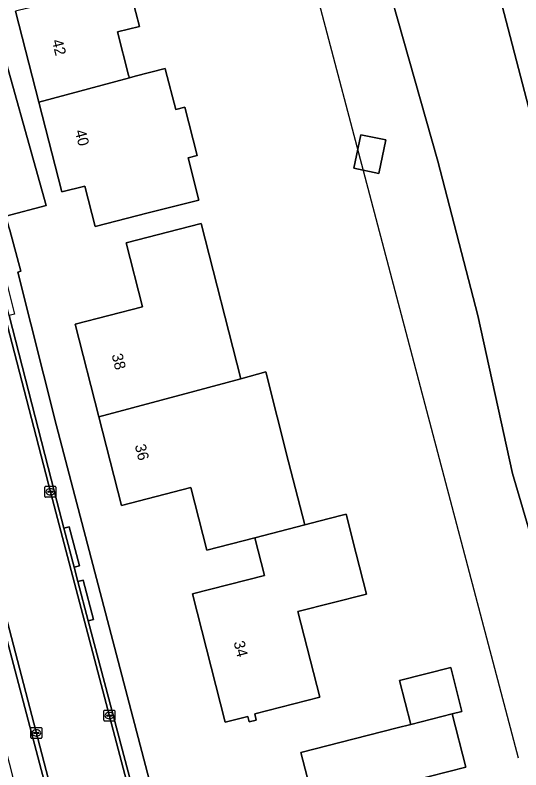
# Model space of a CAD drawing. Extents: x 162156 to 163172, y 378995 to 380779.
# Drawn here: x 162664.5 to 162710.5, y 380502.1 to 380570.9 of the extents above; entities that cross this region are included whole.
import ezdxf

# ---------------------------------------------------------------- set-up
doc = ezdxf.new("R2010")
doc.units = 0
for name, color, linetype in [('IMGEO_Erf', 7, 'Continuous'), ('IMGEO_Fietspad_gesloten', 7, 'Continuous'), ('IMGEO_Gemengd_bos', 7, 'Continuous'), ('IMGEO_Groenvoorziening', 7, 'Continuous'), ('IMGEO_Hek', 7, 'Continuous'), ('IMGEO_Kolk', 7, 'Continuous'), ('IMGEO_Pand', 7, 'Continuous'), ('IMGEO_Pand_nummerreeks', 7, 'Continuous'), ('IMGEO_Rijbaan_lokaal_gesloten', 7, 'Continuous'), ('IMGEO_Rijbaan_lokaal_open', 7, 'Continuous'), ('IMGEO_Voetpad_open', 7, 'Continuous')]:
    doc.layers.add(name, color=color, linetype=linetype)

msp = doc.modelspace()

# ---------------------------------------------------------------- linework, layer by layer
at = {"layer": 'IMGEO_Erf'}
for points in [[(162702.968, 380557.567), (162695.09, 380585.37), (162687.837, 380613.552), (162683.878, 380612.514), (162673.502, 380651.377), (162671.402, 380650.811), (162667.467, 380665.693), (162654.457, 380673.698), (162656.161, 380672.161), (162656.258, 380671.836), (162648.157, 380669.426), (162647.289, 380672.347), (162651.018, 380675.815), (162622.41, 380693.42)], [(162637.173, 380603.295), (162642.5, 380599.088), (162645.033, 380601.356), (162649.073, 380596.811), (162650.808, 380594.376), (162653.802, 380590.305), (162656.227, 380586.187), (162658.133, 380582.706), (162660.325, 380576.658), (162660.688, 380575.655), (162662.517, 380570.61), (162667.327, 380553.534), (162663.653, 380552.582), (162663.926, 380551.586), (162664.002, 380551.31), (162665.03, 380547.56), (162664.729, 380547.475), (162668.276, 380533.465), (162677.031, 380500), (162683.958, 380473.523)], [(162674.819, 380573.705), (162675.802, 380569.851), (162673.825, 380569.347), (162674.827, 380565.421), (162674.891, 380565.17), (162675.412, 380565.31), (162678.155, 380566.022), (162678.193, 380565.875), (162679.111, 380562.278), (162679.945, 380562.491), (162681.067, 380558.092), (162680.234, 380557.879), (162681.213, 380554.042), (162676.612, 380552.868), (162671.767, 380551.632), (162670.826, 380555.319), (162668.736, 380554.785), (162666.65, 380562.964), (162664.54, 380571.238)], [(162686.842, 380455.383), (162698.747, 380463.798), (162717.329, 380476.675), (162717.214, 380477.109), (162722.756, 380480.815), (162721.635, 380488.635), (162709.746, 380529.126), (162706.597, 380543.52), (162702.968, 380557.567)]]:
    msp.add_lwpolyline(points, dxfattribs=at)
for points in [[(162695.942, 380559.982), (162698.218, 380559.512), (162697.589, 380556.464), (162695.313, 380556.934)], [(162685.037, 380537.771), (162687.294, 380538.389), (162689.384, 380530.202), (162690.848, 380524.467), (162692.117, 380524.791), (162694.264, 380525.339), (162694.616, 380525.429), (162695.536, 380521.821), (162696.472, 380518.15), (162693.348, 380517.353), (162690.221, 380516.555), (162692.208, 380508.765), (162686.297, 380507.257), (162686.443, 380506.682), (162685.789, 380506.515), (162685.661, 380507.016), (162683.618, 380506.495), (162680.634, 380518.191), (162687.174, 380519.86), (162686.305, 380523.266), (162681.949, 380522.154), (162680.496, 380527.85), (162674.16, 380526.233), (162672.107, 380534.283), (162669.949, 380542.743), (162676.08, 380544.307), (162674.587, 380550.159), (162679.432, 380551.396), (162681.43, 380551.906)], [(162699.252, 380505.958), (162700.5, 380506.276), (162699.477, 380510.29), (162704.126, 380511.475), (162705.149, 380507.462), (162704.261, 380507.235), (162705.497, 380502.391), (162700.489, 380501.107), (162700.376, 380501.078), (162703.144, 380490.338), (162688.825, 380486.566), (162688.782, 380486.73), (162688.548, 380487.619), (162685.738, 380498.29), (162688.605, 380499.045), (162691.504, 380499.809), (162691.455, 380500), (162690.505, 380503.727), (162695.35, 380504.963)]]:
    msp.add_lwpolyline(points, close=True, dxfattribs=at)
at = {"layer": 'IMGEO_Fietspad_gesloten'}
msp.add_lwpolyline([(162678.071, 380695.414), (162675.802, 380694.61), (162676.539, 380692.528), (162678.5, 380685.887), (162708.817, 380571.718), (162727.484, 380500), (162731.275, 380485.433), (162732.921, 380486.487), (162731.753, 380491.012), (162729.365, 380500), (162728.763, 380502.292), (162725.914, 380513.099)], dxfattribs=at)
at = {"layer": 'IMGEO_Gemengd_bos'}
for points in [[(162622.41, 380693.42), (162651.018, 380675.815), (162651.557, 380676.316), (162654.457, 380673.698), (162667.467, 380665.693), (162671.402, 380650.811), (162673.502, 380651.377), (162683.878, 380612.514), (162687.837, 380613.552), (162695.09, 380585.37), (162702.968, 380557.567), (162706.597, 380543.52), (162709.746, 380529.126), (162721.635, 380488.635)], [(162727.484, 380500), (162708.817, 380571.718), (162678.5, 380685.887)]]:
    msp.add_lwpolyline(points, dxfattribs=at)
at = {"layer": 'IMGEO_Groenvoorziening'}
for points in [[(162662.517, 380570.61), (162659.183, 380569.783), (162661.682, 380560.136), (162661.934, 380559.164), (162663.653, 380552.582), (162667.327, 380553.534)], [(162660.655, 380525.668), (162657.416, 380538.596), (162655.034, 380537.94), (162664.661, 380500), (162670.147, 380478.375), (162671.065, 380478.615), (162671.005, 380478.911), (162671.486, 380479.608), (162671.361, 380480.235), (162672.577, 380480.608), (162667.446, 380500)]]:
    msp.add_lwpolyline(points, close=True, dxfattribs=at)
at = {"layer": 'IMGEO_Hek'}
msp.add_lwpolyline([(162710.301, 380503.21), (162689.007, 380584.004), (162693.404, 380585.213), (162689.818, 380599.293), (162685.351, 380598.055), (162671.402, 380650.811)], dxfattribs=at)
at = {"layer": 'IMGEO_Kolk'}
for p, q in [((162667.274, 380527.97), (162668.126, 380527.97)), ((162667.199, 380527.044), (162667.199, 380527.896)), ((162667.458, 380527.464), (162667.458, 380527.476)), ((162667.896, 380527.427), (162667.498, 380527.427)), ((162667.501, 380527.513), (162667.899, 380527.513)), ((162667.687, 380527.75), (162667.712, 380527.75)), ((162667.942, 380527.476), (162667.942, 380527.464)), ((162668.2, 380527.896), (162668.2, 380527.044)), ((162668.126, 380526.97), (162667.274, 380526.97)), ((162667.71, 380527.19), (162667.685, 380527.19)), ((162672.567, 380506.661), (162672.567, 380507.513)), ((162672.642, 380507.587), (162673.494, 380507.587)), ((162673.055, 380507.367), (162673.08, 380507.367)), ((162673.568, 380507.513), (162673.568, 380506.661)), ((162672.826, 380507.081), (162672.826, 380507.093)), ((162673.264, 380507.044), (162672.866, 380507.044)), ((162672.869, 380507.13), (162673.267, 380507.13)), ((162673.078, 380506.807), (162673.053, 380506.807)), ((162673.31, 380507.093), (162673.31, 380507.081)), ((162665.924, 380505.082), (162665.924, 380505.934)), ((162665.999, 380506.008), (162666.851, 380506.008)), ((162666.925, 380505.934), (162666.925, 380505.082)), ((162673.494, 380506.587), (162672.642, 380506.587)), ((162666.183, 380505.502), (162666.183, 380505.514)), ((162666.621, 380505.465), (162666.223, 380505.465)), ((162666.226, 380505.551), (162666.624, 380505.551)), ((162666.412, 380505.788), (162666.437, 380505.788)), ((162666.667, 380505.514), (162666.667, 380505.502)), ((162666.851, 380505.008), (162665.999, 380505.008)), ((162666.435, 380505.228), (162666.41, 380505.228))]:
    msp.add_line(p, q, dxfattribs=at)
for points in [[(162667.274, 380527.97), (162668.126, 380527.97)], [(162667.199, 380527.044), (162667.199, 380527.896)], [(162668.2, 380527.896), (162668.2, 380527.044)], [(162668.126, 380526.97), (162667.274, 380526.97)], [(162672.567, 380506.661), (162672.567, 380507.513)], [(162672.642, 380507.587), (162673.494, 380507.587)], [(162673.568, 380507.513), (162673.568, 380506.661)], [(162665.924, 380505.082), (162665.924, 380505.934)], [(162665.999, 380506.008), (162666.851, 380506.008)], [(162666.925, 380505.934), (162666.925, 380505.082)], [(162673.494, 380506.587), (162672.642, 380506.587)], [(162666.851, 380505.008), (162665.999, 380505.008)]]:
    msp.add_lwpolyline(points, dxfattribs=at)
for centre, radius, start, end in [((162667.276, 380527.894), 0.0765, 91.55205, 178.44795), ((162667.276, 380527.894), 0.0765, 91.55205, 178.44795), ((162668.124, 380527.894), 0.0765, 1.55205, 88.44795), ((162668.124, 380527.894), 0.0765, 1.55205, 88.44795), ((162667.498, 380527.473), 0.0403, 85.87752, 175.75265), ((162667.495, 380527.463), 0.0366, 178.93798, 274.71019), ((162667.899, 380527.47), 0.043, 264.86636, 352.45326), ((162667.903, 380527.475), 0.0386, 1.73085, 96.63898), ((162667.276, 380527.046), 0.0765, 181.55205, 268.44795), ((162667.276, 380527.046), 0.0765, 181.55205, 268.44795), ((162668.124, 380527.046), 0.0765, 271.55205, 358.44795), ((162668.124, 380527.046), 0.0765, 271.55205, 358.44795), ((162672.644, 380507.511), 0.0765, 91.55205, 178.44795), ((162672.644, 380507.511), 0.0765, 91.55205, 178.44795), ((162673.492, 380507.511), 0.0765, 1.55205, 88.44795), ((162673.492, 380507.511), 0.0765, 1.55205, 88.44795), ((162672.644, 380506.663), 0.0765, 181.55205, 268.44795), ((162672.644, 380506.663), 0.0765, 181.55205, 268.44795), ((162672.866, 380507.09), 0.0403, 85.87752, 175.75265), ((162672.863, 380507.08), 0.0366, 178.93798, 274.71019), ((162673.267, 380507.087), 0.043, 264.86636, 352.45326), ((162673.271, 380507.092), 0.0386, 1.73085, 96.63898), ((162673.492, 380506.663), 0.0765, 271.55205, 358.44795), ((162673.492, 380506.663), 0.0765, 271.55205, 358.44795), ((162666.001, 380505.932), 0.0765, 91.55205, 178.44795), ((162666.001, 380505.932), 0.0765, 91.55205, 178.44795), ((162666.849, 380505.932), 0.0765, 1.55205, 88.44795), ((162666.849, 380505.932), 0.0765, 1.55205, 88.44795), ((162666.223, 380505.511), 0.0403, 85.87752, 175.75265), ((162666.22, 380505.501), 0.0366, 178.93798, 274.71019), ((162666.624, 380505.508), 0.043, 264.86636, 352.45326), ((162666.628, 380505.513), 0.0386, 1.73085, 96.63898), ((162666.001, 380505.084), 0.0765, 181.55205, 268.44795), ((162666.001, 380505.084), 0.0765, 181.55205, 268.44795), ((162666.849, 380505.084), 0.0765, 271.55205, 358.44795), ((162666.849, 380505.084), 0.0765, 271.55205, 358.44795)]:
    msp.add_arc(centre, radius, start, end, dxfattribs=at)
for centre, major_axis, ratio, start_param, end_param in [((162667.686, 380527.47), (-0.387, 0.002), 0.722429, 4.712389, 7.853982), ((162667.711, 380527.47), (-0.39, 0.002), 0.717154, 1.570796, 4.712389), ((162673.054, 380507.087), (-0.387, 0.002), 0.722429, 4.712389, 7.853982), ((162673.079, 380507.087), (-0.39, 0.002), 0.717154, 1.570796, 4.712389), ((162666.411, 380505.508), (-0.387, 0.002), 0.722429, 4.712389, 7.853982), ((162666.436, 380505.508), (-0.39, 0.002), 0.717154, 1.570796, 4.712389)]:
    msp.add_ellipse(centre, major_axis=major_axis, ratio=ratio, start_param=start_param, end_param=end_param, dxfattribs=at)
at = {"layer": 'IMGEO_Pand'}
for points in [[(162674.819, 380573.705), (162676.126, 380574.039), (162675.114, 380578.007), (162671.251, 380577.022), (162666.426, 380575.791), (162667.402, 380571.968), (162665.652, 380571.522), (162664.54, 380571.238), (162666.65, 380562.964), (162674.891, 380565.17), (162674.827, 380565.421), (162673.825, 380569.347), (162675.802, 380569.851)], [(162679.945, 380562.491), (162679.111, 380562.278), (162678.193, 380565.875), (162678.155, 380566.022), (162675.412, 380565.31), (162674.891, 380565.17), (162666.65, 380562.964), (162668.736, 380554.785), (162670.826, 380555.319), (162671.767, 380551.632), (162676.612, 380552.868), (162681.213, 380554.042), (162680.234, 380557.879), (162681.067, 380558.092)], [(162695.942, 380559.982), (162695.313, 380556.934), (162697.589, 380556.464), (162698.218, 380559.512)], [(162672.107, 380534.283), (162680.852, 380536.625), (162685.037, 380537.771), (162681.43, 380551.906), (162679.432, 380551.396), (162674.587, 380550.159), (162676.08, 380544.307), (162669.949, 380542.743)], [(162689.384, 380530.202), (162687.294, 380538.389), (162685.037, 380537.771), (162680.852, 380536.625), (162672.107, 380534.283), (162674.16, 380526.233), (162680.496, 380527.85), (162681.949, 380522.154), (162686.305, 380523.266), (162690.848, 380524.467)], [(162690.221, 380516.555), (162693.348, 380517.353), (162696.472, 380518.15), (162695.536, 380521.821), (162694.616, 380525.429), (162694.264, 380525.339), (162692.117, 380524.791), (162690.848, 380524.467), (162686.305, 380523.266), (162687.174, 380519.86), (162680.634, 380518.191), (162683.618, 380506.495), (162685.661, 380507.016), (162685.789, 380506.515), (162686.443, 380506.682), (162686.297, 380507.257), (162692.208, 380508.765)], [(162700.5, 380506.276), (162704.261, 380507.235), (162705.149, 380507.462), (162704.126, 380511.475), (162699.477, 380510.29)], [(162700.5, 380506.276), (162699.252, 380505.958), (162695.35, 380504.963), (162690.505, 380503.727), (162691.455, 380500), (162691.504, 380499.809), (162688.605, 380499.045), (162685.738, 380498.29), (162688.548, 380487.619), (162688.782, 380486.73), (162688.825, 380486.566), (162703.144, 380490.338), (162700.376, 380501.078), (162700.489, 380501.107), (162705.497, 380502.391), (162704.261, 380507.235)]]:
    msp.add_lwpolyline(points, close=True, dxfattribs=at)
at = {"layer": 'IMGEO_Rijbaan_lokaal_gesloten'}
msp.add_lwpolyline([(162650.238, 380567.497), (162657.649, 380539.117), (162667.863, 380500), (162670.658, 380489.297), (162675.002, 380472.733), (162676.381, 380466.512), (162677.316, 380459.965), (162678.253, 380450.55), (162678.535, 380447.716), (162685.204, 380450.618), (162684.831, 380454.251), (162684.023, 380462.108), (162683.015, 380468.663), (162681.65, 380474.495), (162674.932, 380500), (162667.731, 380527.348), (162660.014, 380557.121), (162657.91, 380565.281)], dxfattribs=at)
msp.add_lwpolyline([(162678.253, 380450.55), (162677.316, 380459.965), (162676.381, 380466.512), (162675.002, 380472.733), (162670.658, 380489.297), (162667.863, 380500), (162657.649, 380539.117), (162657.309, 380539.028), (162657.416, 380538.596), (162660.655, 380525.668), (162667.446, 380500), (162672.577, 380480.608), (162672.973, 380479.114), (162673.069, 380478.75), (162674.555, 380473.037), (162674.64, 380472.659), (162674.862, 380471.673), (162676.036, 380466.449), (162676.968, 380459.923), (162677.92, 380450.363), (162678.198, 380447.57), (162678.535, 380447.716)], close=True, dxfattribs=at)
at = {"layer": 'IMGEO_Rijbaan_lokaal_open'}
for points in [[(162675.319, 380499.905), (162671.153, 380515.728), (162670.213, 380519.296), (162669.869, 380520.603), (162668.931, 380524.168), (162668.07, 380527.436), (162663.966, 380543.528), (162663.041, 380547.154), (162662.63, 380548.763), (162661.941, 380551.466), (162661.78, 380552.096), (162661.714, 380552.355), (162661.548, 380553.007), (162660.073, 380558.59), (162659.806, 380559.599), (162657.241, 380569.302), (162655.807, 380573.618), (162655.594, 380574.162), (162655.391, 380574.679), (162654.146, 380577.85), (162652.518, 380581.189), (162649.703, 380585.899)], [(162657.91, 380565.281), (162660.014, 380557.121), (162667.731, 380527.348), (162674.932, 380500)]]:
    msp.add_lwpolyline(points, dxfattribs=at)
at = {"layer": 'IMGEO_Voetpad_open'}
for points in [[(162664.729, 380547.475), (162665.03, 380547.56), (162664.002, 380551.31), (162663.926, 380551.586), (162663.653, 380552.582), (162661.78, 380552.096), (162661.941, 380551.466), (162662.424, 380551.592), (162663.115, 380548.885), (162662.63, 380548.763), (162663.041, 380547.154), (162663.525, 380547.276), (162664.45, 380543.65), (162663.966, 380543.528), (162668.07, 380527.436), (162668.931, 380524.168), (162669.414, 380524.294), (162670.352, 380520.729), (162669.869, 380520.603), (162670.213, 380519.296), (162670.696, 380519.422), (162671.636, 380515.854), (162671.153, 380515.728), (162675.319, 380499.905)], [(162683.958, 380473.523), (162677.031, 380500), (162668.276, 380533.465), (162664.729, 380547.475)]]:
    msp.add_lwpolyline(points, dxfattribs=at)
for points in [[(162669.869, 380520.603), (162670.352, 380520.729), (162669.414, 380524.294), (162668.931, 380524.168)], [(162670.213, 380519.296), (162671.153, 380515.728), (162671.636, 380515.854), (162670.696, 380519.422)]]:
    msp.add_lwpolyline(points, close=True, dxfattribs=at)

# ---------------------------------------------------------------- texts
at = {"layer": 'IMGEO_Pand_nummerreeks'}
for s, rotation, p in [('42', 284.30655, (162667.826, 380568.551)), ('40', 284.30655, (162669.925, 380560.319)), ('38', 284.31, (162673.266, 380539.934)), ('36', 284.30655, (162675.372, 380531.682)), ('34', 284.31228, (162684.364, 380513.767))]:
    msp.add_text(s, height=1, rotation=rotation, dxfattribs=at).set_placement(p)

doc.saveas('drawing.dxf')
